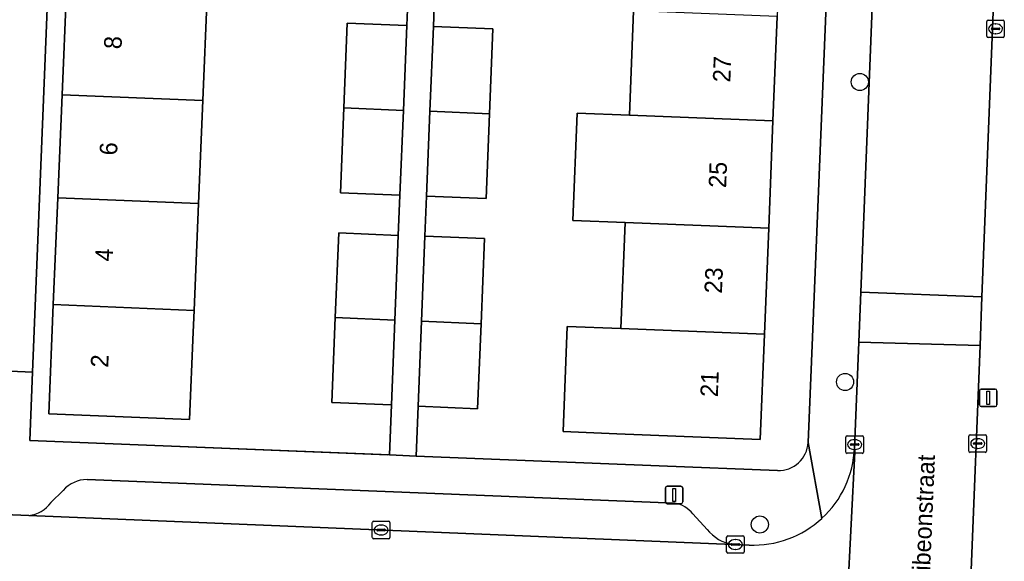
# Model space of a CAD drawing. Extents: x 161354 to 162026, y 386504 to 387460.
# Drawn here: x 161586.7 to 161642.9, y 387126.9 to 387157.8 of the extents above; entities that cross this region are included whole.
import ezdxf

# ---------------------------------------------------------------- set-up
doc = ezdxf.new("R2010")
doc.units = 0
for name, color, linetype in [('IMGEO_Boom', 7, 'Continuous'), ('IMGEO_Erf', 7, 'Continuous'), ('IMGEO_Kolk', 7, 'Continuous'), ('IMGEO_Lichtmast', 7, 'Continuous'), ('IMGEO_Muur', 7, 'Continuous'), ('IMGEO_Openbare_ruimte_label', 7, 'Continuous'), ('IMGEO_Pand', 7, 'Continuous'), ('IMGEO_Pand_nummerreeks', 7, 'Continuous'), ('IMGEO_Parkeervlak_open', 7, 'Continuous'), ('IMGEO_Rijbaan_lokaal_open', 7, 'Continuous'), ('IMGEO_Voetpad_open', 7, 'Continuous')]:
    doc.layers.add(name, color=color, linetype=linetype)

msp = doc.modelspace()

# ---------------------------------------------------------------- linework, layer by layer
at = {"layer": 'IMGEO_Boom'}
for centre in [(161634.687, 387154.292), (161633.843, 387137.165), (161628.979, 387129.028)]:
    msp.add_circle(centre, 0.489, dxfattribs=at)
at = {"layer": 'IMGEO_Erf'}
for points in [[(161631.729, 387133.716), (161634.872, 387210.048)], [(161631.16, 387188.184), (161630.922, 387182.206), (161630.68, 387176.11), (161630.44, 387170.083), (161630.208, 387164.239), (161629.961, 387158.03), (161629.725, 387152.077), (161629.481, 387145.95), (161629.24, 387139.889), (161629.002, 387133.888), (161620.811, 387134.213), (161617.741, 387134.335), (161617.979, 387140.336), (161621.049, 387140.214), (161621.29, 387146.275), (161618.306, 387146.393), (161618.549, 387152.52), (161621.533, 387152.402), (161621.77, 387158.355), (161622.016, 387164.564), (161622.248, 387170.408), (161622.488, 387176.436), (161622.73, 387182.532), (161622.968, 387188.509)], [(161589.496, 387188.206), (161587.468, 387137.733), (161587.311, 387133.829), (161593.961, 387133.561), (161607.83, 387133.002), (161607.945, 387135.855), (161604.548, 387135.993), (161604.745, 387140.839), (161604.94, 387145.673), (161608.338, 387145.535), (161608.431, 387147.827), (161605.033, 387147.965), (161605.23, 387152.811), (161605.426, 387157.654), (161608.823, 387157.516), (161608.917, 387159.818)], [(161610.432, 387159.738), (161610.341, 387157.457), (161613.738, 387157.321), (161613.544, 387152.48), (161613.349, 387147.634), (161609.952, 387147.771), (161609.861, 387145.492), (161613.258, 387145.355), (161613.063, 387140.494), (161612.868, 387135.638), (161609.471, 387135.775), (161609.365, 387132.939), (161623.238, 387132.38), (161629.981, 387132.108)]]:
    msp.add_lwpolyline(points, dxfattribs=at)
msp.add_lwpolyline([(161597.184, 387153.23), (161596.939, 387147.348), (161596.684, 387141.249), (161596.633, 387140.014), (161596.425, 387135.018), (161588.387, 387135.353), (161588.647, 387141.585), (161588.901, 387147.684), (161589.146, 387153.566), (161589.396, 387159.561), (161589.645, 387165.539), (161589.896, 387171.555), (161590.15, 387177.658), (161590.407, 387183.819), (161595.403, 387183.611), (161598.445, 387183.484), (161598.188, 387177.323), (161597.934, 387171.22), (161597.683, 387165.203), (161597.434, 387159.225)], close=True, dxfattribs=at)
msp.add_arc((161630.048, 387133.79), 1.683, 267.7306, 357.4919, dxfattribs=at)
at = {"layer": 'IMGEO_Kolk'}
for p, q in [((161641.93, 387156.898), (161641.93, 387157.75)), ((161642.005, 387157.824), (161642.857, 387157.824)), ((161642.418, 387157.604), (161642.443, 387157.604)), ((161642.931, 387157.75), (161642.931, 387156.898)), ((161642.189, 387157.318), (161642.189, 387157.33)), ((161642.627, 387157.281), (161642.229, 387157.281)), ((161642.232, 387157.367), (161642.63, 387157.367)), ((161642.441, 387157.044), (161642.416, 387157.044)), ((161642.673, 387157.33), (161642.673, 387157.318)), ((161642.857, 387156.824), (161642.005, 387156.824)), ((161633.889, 387133.166), (161633.889, 387134.018)), ((161633.964, 387134.092), (161634.816, 387134.092)), ((161634.89, 387134.018), (161634.89, 387133.166)), ((161640.912, 387133.223), (161640.912, 387134.075)), ((161640.987, 387134.149), (161641.839, 387134.149)), ((161641.4, 387133.929), (161641.425, 387133.929)), ((161641.913, 387134.075), (161641.913, 387133.223)), ((161634.148, 387133.586), (161634.148, 387133.598)), ((161634.586, 387133.549), (161634.188, 387133.549)), ((161634.191, 387133.635), (161634.589, 387133.635)), ((161634.377, 387133.872), (161634.402, 387133.872)), ((161634.632, 387133.598), (161634.632, 387133.586)), ((161641.171, 387133.643), (161641.171, 387133.655)), ((161641.609, 387133.606), (161641.211, 387133.606)), ((161641.214, 387133.692), (161641.612, 387133.692)), ((161641.423, 387133.369), (161641.398, 387133.369)), ((161641.655, 387133.655), (161641.655, 387133.643)), ((161634.816, 387133.092), (161633.964, 387133.092)), ((161634.4, 387133.312), (161634.375, 387133.312)), ((161641.839, 387133.149), (161640.987, 387133.149)), ((161606.857, 387128.288), (161606.857, 387129.14)), ((161606.932, 387129.214), (161607.784, 387129.214)), ((161607.345, 387128.994), (161607.37, 387128.994)), ((161607.858, 387129.14), (161607.858, 387128.288)), ((161607.116, 387128.708), (161607.116, 387128.72)), ((161607.554, 387128.671), (161607.156, 387128.671)), ((161607.159, 387128.757), (161607.557, 387128.757)), ((161607.368, 387128.434), (161607.343, 387128.434)), ((161607.6, 387128.72), (161607.6, 387128.708)), ((161627.081, 387127.461), (161627.081, 387128.313)), ((161627.156, 387128.387), (161628.008, 387128.387)), ((161628.082, 387128.313), (161628.082, 387127.461)), ((161607.784, 387128.214), (161606.932, 387128.214)), ((161627.34, 387127.881), (161627.34, 387127.893)), ((161627.778, 387127.844), (161627.38, 387127.844)), ((161627.383, 387127.93), (161627.781, 387127.93)), ((161627.569, 387128.167), (161627.594, 387128.167)), ((161627.824, 387127.893), (161627.824, 387127.881)), ((161628.008, 387127.387), (161627.156, 387127.387)), ((161627.592, 387127.607), (161627.567, 387127.607))]:
    msp.add_line(p, q, dxfattribs=at)
for points in [[(161641.93, 387156.898), (161641.93, 387157.75)], [(161642.005, 387157.824), (161642.857, 387157.824)], [(161642.931, 387157.75), (161642.931, 387156.898)], [(161642.857, 387156.824), (161642.005, 387156.824)], [(161633.889, 387133.166), (161633.889, 387134.018)], [(161633.964, 387134.092), (161634.816, 387134.092)], [(161634.89, 387134.018), (161634.89, 387133.166)], [(161640.912, 387133.223), (161640.912, 387134.075)], [(161640.987, 387134.149), (161641.839, 387134.149)], [(161641.913, 387134.075), (161641.913, 387133.223)], [(161634.816, 387133.092), (161633.964, 387133.092)], [(161641.839, 387133.149), (161640.987, 387133.149)], [(161606.857, 387128.288), (161606.857, 387129.14)], [(161606.932, 387129.214), (161607.784, 387129.214)], [(161607.858, 387129.14), (161607.858, 387128.288)], [(161627.081, 387127.461), (161627.081, 387128.313)], [(161627.156, 387128.387), (161628.008, 387128.387)], [(161628.082, 387128.313), (161628.082, 387127.461)], [(161607.784, 387128.214), (161606.932, 387128.214)], [(161628.008, 387127.387), (161627.156, 387127.387)]]:
    msp.add_lwpolyline(points, dxfattribs=at)
for centre, radius, start, end in [((161642.007, 387157.748), 0.0765, 91.552, 178.448), ((161642.007, 387157.748), 0.0765, 91.552, 178.448), ((161642.855, 387157.748), 0.0765, 1.552, 88.448), ((161642.855, 387157.748), 0.0765, 1.552, 88.448), ((161642.229, 387157.327), 0.0403, 85.8775, 175.7526), ((161642.226, 387157.317), 0.0366, 178.938, 274.7102), ((161642.63, 387157.324), 0.043, 264.8664, 352.4533), ((161642.634, 387157.329), 0.0386, 1.7309, 96.639), ((161642.007, 387156.9), 0.0765, 181.552, 268.448), ((161642.007, 387156.9), 0.0765, 181.552, 268.448), ((161642.855, 387156.9), 0.0765, 271.552, 358.448), ((161642.855, 387156.9), 0.0765, 271.552, 358.448), ((161633.966, 387134.016), 0.0765, 91.552, 178.448), ((161633.966, 387134.016), 0.0765, 91.552, 178.448), ((161634.814, 387134.016), 0.0765, 1.552, 88.448), ((161634.814, 387134.016), 0.0765, 1.552, 88.448), ((161640.989, 387134.073), 0.0765, 91.552, 178.448), ((161640.989, 387134.073), 0.0765, 91.552, 178.448), ((161641.837, 387134.073), 0.0765, 1.552, 88.448), ((161641.837, 387134.073), 0.0765, 1.552, 88.448), ((161634.188, 387133.595), 0.0403, 85.8775, 175.7526), ((161634.185, 387133.585), 0.0366, 178.938, 274.7102), ((161634.589, 387133.592), 0.043, 264.8664, 352.4533), ((161634.593, 387133.597), 0.0386, 1.7309, 96.639), ((161641.211, 387133.652), 0.0403, 85.8775, 175.7526), ((161641.208, 387133.642), 0.0366, 178.938, 274.7102), ((161641.612, 387133.649), 0.043, 264.8664, 352.4533), ((161641.616, 387133.654), 0.0386, 1.7309, 96.639), ((161633.966, 387133.168), 0.0765, 181.552, 268.448), ((161633.966, 387133.168), 0.0765, 181.552, 268.448), ((161634.814, 387133.168), 0.0765, 271.552, 358.448), ((161634.814, 387133.168), 0.0765, 271.552, 358.448), ((161640.989, 387133.225), 0.0765, 181.552, 268.448), ((161640.989, 387133.225), 0.0765, 181.552, 268.448), ((161641.837, 387133.225), 0.0765, 271.552, 358.448), ((161641.837, 387133.225), 0.0765, 271.552, 358.448), ((161606.934, 387129.138), 0.0765, 91.552, 178.448), ((161606.934, 387129.138), 0.0765, 91.552, 178.448), ((161607.782, 387129.138), 0.0765, 1.552, 88.448), ((161607.782, 387129.138), 0.0765, 1.552, 88.448), ((161606.934, 387128.29), 0.0765, 181.552, 268.448), ((161606.934, 387128.29), 0.0765, 181.552, 268.448), ((161607.156, 387128.717), 0.0403, 85.8775, 175.7526), ((161607.153, 387128.707), 0.0366, 178.938, 274.7102), ((161607.557, 387128.714), 0.043, 264.8664, 352.4533), ((161607.561, 387128.719), 0.0386, 1.7309, 96.639), ((161607.782, 387128.29), 0.0765, 271.552, 358.448), ((161607.782, 387128.29), 0.0765, 271.552, 358.448), ((161627.158, 387128.311), 0.0765, 91.552, 178.448), ((161627.158, 387128.311), 0.0765, 91.552, 178.448), ((161628.006, 387128.311), 0.0765, 1.552, 88.448), ((161628.006, 387128.311), 0.0765, 1.552, 88.448), ((161627.38, 387127.89), 0.0403, 85.8775, 175.7526), ((161627.377, 387127.88), 0.0366, 178.938, 274.7102), ((161627.781, 387127.887), 0.043, 264.8664, 352.4533), ((161627.785, 387127.892), 0.0386, 1.7309, 96.639), ((161627.158, 387127.463), 0.0765, 181.552, 268.448), ((161627.158, 387127.463), 0.0765, 181.552, 268.448), ((161628.006, 387127.463), 0.0765, 271.552, 358.448), ((161628.006, 387127.463), 0.0765, 271.552, 358.448)]:
    msp.add_arc(centre, radius, start, end, dxfattribs=at)
for centre, major_axis, ratio, start_param, end_param in [((161642.417, 387157.324), (-0.387, 0.002), 0.722429, 4.712389, 7.853982), ((161642.442, 387157.324), (-0.39, 0.002), 0.717154, 1.570796, 4.712389), ((161641.399, 387133.649), (-0.387, 0.002), 0.722429, 4.712389, 7.853982), ((161641.424, 387133.649), (-0.39, 0.002), 0.717154, 1.570796, 4.712389), ((161634.376, 387133.592), (-0.387, 0.002), 0.722429, 4.712389, 7.853982), ((161634.401, 387133.592), (-0.39, 0.002), 0.717154, 1.570796, 4.712389), ((161607.344, 387128.714), (-0.387, 0.002), 0.722429, 4.712389, 7.853982), ((161607.369, 387128.714), (-0.39, 0.002), 0.717154, 1.570796, 4.712389), ((161627.568, 387127.887), (-0.387, 0.002), 0.722429, 4.712389, 7.853982), ((161627.593, 387127.887), (-0.39, 0.002), 0.717154, 1.570796, 4.712389)]:
    msp.add_ellipse(centre, major_axis=major_axis, ratio=ratio, start_param=start_param, end_param=end_param, dxfattribs=at)
at = {"layer": 'IMGEO_Lichtmast'}
for p, q in [((161641.619, 387136.758), (161642.409, 387136.758)), ((161642.409, 387136.758), (161641.619, 387136.758)), ((161641.519, 387135.858), (161641.519, 387136.658)), ((161641.519, 387136.658), (161641.519, 387135.858)), ((161642.509, 387136.658), (161642.509, 387135.858)), ((161642.509, 387135.858), (161642.509, 387136.658)), ((161642.409, 387135.758), (161641.619, 387135.758)), ((161641.619, 387135.758), (161642.409, 387135.758)), ((161623.585, 387130.315), (161623.585, 387131.115)), ((161623.585, 387131.115), (161623.585, 387130.315)), ((161623.685, 387131.215), (161624.475, 387131.215)), ((161624.475, 387131.215), (161623.685, 387131.215)), ((161624.575, 387131.115), (161624.575, 387130.315)), ((161624.575, 387130.315), (161624.575, 387131.115)), ((161624.475, 387130.215), (161623.685, 387130.215)), ((161623.685, 387130.215), (161624.475, 387130.215))]:
    msp.add_line(p, q, dxfattribs=at)
for points in [[(161641.939, 387136.633), (161642.089, 387136.633), (161642.089, 387135.883), (161641.939, 387135.883), (161641.939, 387136.633)], [(161624.005, 387131.09), (161624.155, 387131.09), (161624.155, 387130.34), (161624.005, 387130.34), (161624.005, 387131.09)]]:
    msp.add_lwpolyline(points, dxfattribs=at)
for centre, start, end in [((161641.619, 387136.658), 90, 180), ((161641.619, 387136.658), 90, 180), ((161642.409, 387136.658), 0, 90), ((161642.409, 387136.658), 360, 90), ((161641.619, 387135.858), 180, 270), ((161641.619, 387135.858), 180, 270), ((161642.409, 387135.858), 270, 0), ((161642.409, 387135.858), 270, 0), ((161623.685, 387131.115), 90, 180), ((161623.685, 387131.115), 90, 180), ((161624.475, 387131.115), 0, 90), ((161624.475, 387131.115), 360, 90), ((161623.685, 387130.315), 180, 270), ((161623.685, 387130.315), 180, 270), ((161624.475, 387130.315), 270, 0), ((161624.475, 387130.315), 270, 0)]:
    msp.add_arc(centre, 0.1, start, end, dxfattribs=at)
at = {"layer": 'IMGEO_Muur'}
for points in [[(161593.961, 387133.561), (161607.749, 387133.005)], [(161609.328, 387132.941), (161623.238, 387132.38)]]:
    msp.add_lwpolyline(points, dxfattribs=at)
at = {"layer": 'IMGEO_Pand'}
for points in [[(161589.396, 387159.561), (161589.146, 387153.566), (161597.184, 387153.23), (161597.434, 387159.225)], [(161621.77, 387158.355), (161621.533, 387152.402), (161629.725, 387152.077), (161629.961, 387158.03)], [(161608.823, 387157.516), (161605.426, 387157.654), (161605.23, 387152.811), (161608.627, 387152.673)], [(161610.341, 387157.457), (161610.147, 387152.617), (161613.544, 387152.48), (161613.738, 387157.321)], [(161589.146, 387153.566), (161588.901, 387147.684), (161596.939, 387147.348), (161597.184, 387153.23)], [(161608.627, 387152.673), (161605.23, 387152.811), (161605.033, 387147.965), (161608.431, 387147.827)], [(161613.544, 387152.48), (161610.147, 387152.617), (161609.952, 387147.771), (161613.349, 387147.634)], [(161629.725, 387152.077), (161621.533, 387152.402), (161618.549, 387152.52), (161618.306, 387146.393), (161621.29, 387146.275), (161629.481, 387145.95)], [(161596.684, 387141.249), (161596.939, 387147.348), (161588.901, 387147.684), (161588.647, 387141.585)], [(161629.24, 387139.889), (161629.481, 387145.95), (161621.29, 387146.275), (161621.049, 387140.214)], [(161608.338, 387145.535), (161604.94, 387145.673), (161604.745, 387140.839), (161608.142, 387140.702)], [(161609.861, 387145.492), (161609.665, 387140.631), (161613.063, 387140.494), (161613.258, 387145.355)], [(161588.647, 387141.585), (161588.387, 387135.353), (161596.425, 387135.018), (161596.633, 387140.014), (161596.684, 387141.249)], [(161608.142, 387140.702), (161604.745, 387140.839), (161604.548, 387135.993), (161607.945, 387135.855)], [(161613.063, 387140.494), (161609.665, 387140.631), (161609.471, 387135.775), (161612.868, 387135.638)], [(161629.24, 387139.889), (161621.049, 387140.214), (161617.979, 387140.336), (161617.741, 387134.335), (161620.811, 387134.213), (161629.002, 387133.888)]]:
    msp.add_lwpolyline(points, close=True, dxfattribs=at)
at = {"layer": 'IMGEO_Parkeervlak_open'}
for points in [[(161624.131, 387130.244), (161590.571, 387131.602)], [(161589.214, 387130.978), (161588.515, 387130.28)], [(161587.249, 387129.55), (161627.435, 387127.892)], [(161625.97, 387128.752), (161625.161, 387129.629)]]:
    msp.add_lwpolyline(points, dxfattribs=at)
for centre, radius, start, end in [((161590.616, 387129.716), 1.886, 91.3699, 138.0196), ((161587.058, 387131.344), 1.805, 276.0836, 323.8536), ((161623.872, 387128.641), 1.624, 37.486, 80.8323), ((161627.779, 387130.156), 2.29, 217.8123, 261.3593)]:
    msp.add_arc(centre, radius, start, end, dxfattribs=at)
at = {"layer": 'IMGEO_Rijbaan_lokaal_open'}
for points in [[(161634.872, 387210.048), (161631.729, 387133.716), (161632.521, 387129.381)], [(161634.383, 387133.402), (161634.628, 387139.442), (161634.744, 387142.297), (161636.705, 387191.542), (161636.861, 387194.478), (161637.319, 387205.77), (161637.343, 387205.929)], [(161633.569, 387116.709), (161634.401, 387133.163), (161634.383, 387133.402)], [(161628.361, 387127.854), (161627.435, 387127.892), (161587.249, 387129.55), (161571.042, 387130.218), (161526.596, 387132.052), (161526.224, 387132.067)]]:
    msp.add_lwpolyline(points, dxfattribs=at)
for points in [[(161643.611, 387191.311), (161636.705, 387191.542), (161634.744, 387142.297), (161641.655, 387142.032)], [(161641.655, 387142.032), (161634.744, 387142.297), (161634.628, 387139.442), (161641.557, 387139.242)], [(161640.696, 387118.073), (161641.045, 387126.421), (161641.557, 387139.242), (161634.628, 387139.442), (161634.383, 387133.402), (161634.401, 387133.163), (161633.569, 387116.709), (161632.313, 387084.273), (161639.273, 387084.053)]]:
    msp.add_lwpolyline(points, close=True, dxfattribs=at)
for centre, radius, start, end in [((161628.601, 387133.638), 5.787, 312.6422, 357.6631), ((161628.601, 387133.638), 5.787, 312.6422, 357.6631), ((161628.597, 387133.641), 5.792, 267.6654, 312.6477)]:
    msp.add_arc(centre, radius, start, end, dxfattribs=at)
at = {"layer": 'IMGEO_Voetpad_open'}
for points in [[(161644.459, 387210.411), (161644.347, 387208.691), (161643.727, 387194.219), (161643.725, 387194.16), (161643.611, 387191.311), (161641.655, 387142.032), (161641.557, 387139.242), (161641.045, 387126.421), (161641.6, 387126.407), (161641.241, 387118.059), (161640.696, 387118.073), (161639.273, 387084.053), (161639.157, 387081.267), (161638.157, 387053.608)], [(161608.917, 387159.818), (161608.823, 387157.516), (161608.627, 387152.673), (161608.431, 387147.827), (161608.338, 387145.535), (161608.142, 387140.702), (161607.945, 387135.855), (161607.83, 387133.002), (161609.365, 387132.939), (161609.471, 387135.775), (161609.665, 387140.631), (161609.861, 387145.492), (161609.952, 387147.771), (161610.147, 387152.617), (161610.341, 387157.457), (161610.432, 387159.738)], [(161587.468, 387137.733), (161584.444, 387137.853), (161572.538, 387138.324), (161569.449, 387138.419), (161562.692, 387138.695), (161549.079, 387139.248), (161547.569, 387139.31), (161544.129, 387139.45), (161534.857, 387139.828), (161525.935, 387140.19)], [(161629.981, 387132.108), (161623.238, 387132.38), (161609.365, 387132.939), (161607.83, 387133.002), (161593.961, 387133.561), (161587.311, 387133.829), (161587.468, 387137.733)], [(161632.521, 387129.381), (161631.729, 387133.716)], [(161590.571, 387131.602), (161624.131, 387130.244)], [(161588.515, 387130.28), (161589.214, 387130.978)], [(161571.042, 387130.218), (161587.249, 387129.55)], [(161625.161, 387129.629), (161625.97, 387128.752)], [(161627.435, 387127.892), (161628.361, 387127.854)]]:
    msp.add_lwpolyline(points, dxfattribs=at)
msp.add_lwpolyline([(161589.496, 387188.206), (161589.556, 387189.7), (161572.553, 387190.267), (161571.587, 387190.31), (161571.53, 387188.93), (161569.449, 387138.419), (161572.538, 387138.324), (161574.269, 387180.36), (161586.166, 387179.869), (161584.444, 387137.853), (161587.468, 387137.733)], close=True, dxfattribs=at)
for centre, radius, start, end in [((161630.048, 387133.79), 1.683, 267.7306, 357.4919), ((161590.616, 387129.716), 1.886, 91.3699, 138.0196), ((161587.058, 387131.344), 1.805, 276.0836, 323.8536), ((161623.872, 387128.641), 1.624, 37.486, 80.8323), ((161628.597, 387133.641), 5.792, 267.6654, 312.6477), ((161627.779, 387130.156), 2.29, 217.8123, 261.3593)]:
    msp.add_arc(centre, radius, start, end, dxfattribs=at)

# ---------------------------------------------------------------- texts
at = {"layer": 'IMGEO_Openbare_ruimte_label'}
msp.add_text('Gibeonstraat', height=1, rotation=87.5353, dxfattribs=at).set_placement((161638.65, 387125.34))
at = {"layer": 'IMGEO_Pand_nummerreeks'}
for s, rotation, p in [('8', 87.6134, (161592.536, 387156.15)), ('27', 87.7242, (161627.29, 387154.256)), ('6', 87.6134, (161592.284, 387150.088)), ('25', 87.7256, (161627.05, 387148.228)), ('4', 87.6134, (161592.031, 387144.03)), ('23', 87.7242, (161626.811, 387142.203)), ('2', 87.6134, (161591.779, 387137.969)), ('21', 87.7256, (161626.576, 387136.287))]:
    msp.add_text(s, height=1, rotation=rotation, dxfattribs=at).set_placement(p)

doc.saveas('drawing.dxf')
